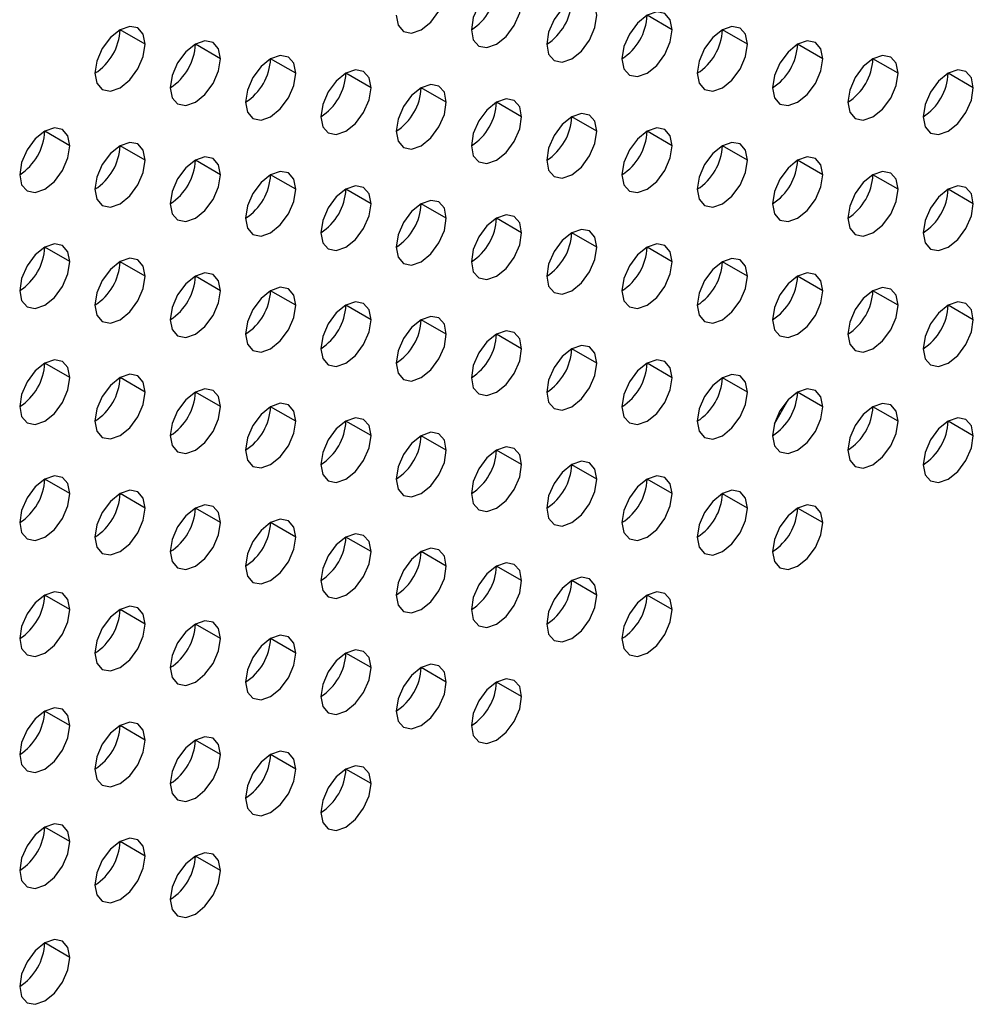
# Model space of a CAD drawing. Header units: millimetres. Extents: x 0 to 1118, y 0 to 864.
# Tile 307 of 397: x 985.37 to 988.06, y 704.73 to 707.5. Entities that reach past the tile are written whole.
import ezdxf

# ---------------------------------------------------------------- set-up
doc = ezdxf.new("R2010")
doc.units = ezdxf.units.MM

msp = doc.modelspace()

# ---------------------------------------------------------------- linework, layer by layer
at = {"color": 7, "linetype": 'Continuous', "lineweight": 25}
for p, q in [((987.2114, 707.4719), (987.1407, 707.5128)), ((985.7265, 707.4312), (985.6557, 707.4721)), ((987.4235, 707.4311), (987.3528, 707.4719)), ((985.9386, 707.3904), (985.8679, 707.4312)), ((987.6356, 707.3902), (987.5649, 707.4311)), ((986.1507, 707.3496), (986.08, 707.3904)), ((987.8478, 707.3494), (987.7771, 707.3902)), ((986.3628, 707.3087), (986.2921, 707.3495)), ((988.0599, 707.3085), (987.9892, 707.3494)), ((986.575, 707.2679), (986.5043, 707.3087)), ((986.7871, 707.227), (986.7164, 707.2678)), ((986.9992, 707.1862), (986.9285, 707.227)), ((985.5143, 707.1455), (985.4436, 707.1863)), ((987.2114, 707.1453), (987.1407, 707.1861)), ((985.7265, 707.1046), (985.6557, 707.1455)), ((987.4235, 707.1045), (987.3528, 707.1453)), ((985.9386, 707.0638), (985.8679, 707.1046)), ((987.6356, 707.0636), (987.5649, 707.1044)), ((986.1507, 707.0229), (986.08, 707.0638)), ((987.8478, 707.0228), (987.7771, 707.0636)), ((986.3628, 706.9821), (986.2921, 707.0229)), ((988.0599, 706.9819), (987.9892, 707.0228)), ((986.575, 706.9412), (986.5043, 706.9821)), ((986.7871, 706.9004), (986.7164, 706.9412)), ((986.9992, 706.8596), (986.9285, 706.9004)), ((985.5143, 706.8189), (985.4436, 706.8597)), ((987.2114, 706.8187), (987.1407, 706.8595)), ((985.7265, 706.778), (985.6557, 706.8188)), ((987.4235, 706.7779), (987.3528, 706.8187)), ((985.9386, 706.7372), (985.8679, 706.778)), ((987.6356, 706.737), (987.5649, 706.7778)), ((986.1507, 706.6963), (986.08, 706.7371)), ((987.8478, 706.6962), (987.7771, 706.737)), ((986.3628, 706.6555), (986.2921, 706.6963)), ((988.0599, 706.6553), (987.9892, 706.6961)), ((986.575, 706.6146), (986.5043, 706.6554)), ((986.7871, 706.5738), (986.7164, 706.6146)), ((986.9992, 706.5329), (986.9285, 706.5738)), ((985.5143, 706.4922), (985.4436, 706.5331)), ((987.2114, 706.4921), (987.1407, 706.5329)), ((985.7265, 706.4514), (985.6557, 706.4922)), ((987.4235, 706.4512), (987.3528, 706.4921)), ((985.9386, 706.4106), (985.8679, 706.4514)), ((987.6356, 706.4104), (987.5649, 706.4512)), ((987.4993, 706.3622), (987.5385, 706.4301)), ((986.1507, 706.3697), (986.08, 706.4105)), ((987.8478, 706.3695), (987.7771, 706.4104)), ((986.3628, 706.3289), (986.2921, 706.3697)), ((988.0599, 706.3287), (987.9892, 706.3695)), ((986.575, 706.288), (986.5043, 706.3288)), ((986.7871, 706.2472), (986.7164, 706.288)), ((986.9992, 706.2063), (986.9285, 706.2471)), ((985.5143, 706.1656), (985.4436, 706.2065)), ((987.2114, 706.1655), (987.1407, 706.2063)), ((985.7265, 706.1248), (985.6557, 706.1656)), ((987.4235, 706.1246), (987.3528, 706.1654)), ((985.9386, 706.0839), (985.8679, 706.1248)), ((987.6356, 706.0838), (987.5649, 706.1246)), ((986.1507, 706.0431), (986.08, 706.0839)), ((986.3628, 706.0022), (986.2921, 706.0431)), ((986.575, 705.9614), (986.5043, 706.0022)), ((986.7871, 705.9205), (986.7164, 705.9614)), ((986.9992, 705.8797), (986.9285, 705.9205)), ((985.5143, 705.839), (985.4436, 705.8798)), ((987.2114, 705.8389), (987.1407, 705.8797)), ((985.7265, 705.7982), (985.6557, 705.839)), ((985.9386, 705.7573), (985.8679, 705.7981)), ((986.1507, 705.7165), (986.08, 705.7573)), ((986.3628, 705.6756), (986.2921, 705.7164)), ((986.575, 705.6348), (986.5043, 705.6756)), ((986.7871, 705.5939), (986.7164, 705.6348)), ((985.5143, 705.5124), (985.4436, 705.5532)), ((985.7265, 705.4716), (985.6557, 705.5124)), ((985.9386, 705.4307), (985.8679, 705.4715)), ((986.1507, 705.3899), (986.08, 705.4307)), ((986.3628, 705.349), (986.2921, 705.3898)), ((985.5143, 705.1858), (985.4436, 705.2266)), ((985.7265, 705.1449), (985.6557, 705.1858)), ((985.9386, 705.1041), (985.8679, 705.1449)), ((985.5143, 704.8592), (985.4436, 704.9))]:
    msp.add_line(p, q, dxfattribs=at)
at = {"color": 7, "linetype": 'Continuous', "lineweight": 25, "flags": 128}
for points in [[(986.4336, 707.5128), (986.4389, 707.4847), (986.4543, 707.4671), (986.4772, 707.4626), (986.5043, 707.472), (986.5313, 707.4938), (986.5543, 707.5248), (986.5696, 707.5601), (986.575, 707.5945)], [(986.7871, 707.5536), (986.7817, 707.5818), (986.7664, 707.5994), (986.7435, 707.6039), (986.7164, 707.5945), (986.6893, 707.5726), (986.6664, 707.5417), (986.6511, 707.5063), (986.6457, 707.472)], [(986.9992, 707.5128), (986.9939, 707.5409), (986.9785, 707.5586), (986.9556, 707.563), (986.9285, 707.5536), (986.9015, 707.5318), (986.8785, 707.5008), (986.8632, 707.4655), (986.8578, 707.4311)], [(986.6457, 707.472), (986.6511, 707.4438), (986.6664, 707.4262), (986.6893, 707.4218), (986.7164, 707.4312), (986.7435, 707.453), (986.7664, 707.4839), (986.7817, 707.5193), (986.7871, 707.5536)], [(986.8578, 707.4311), (986.8632, 707.403), (986.8785, 707.3854), (986.9015, 707.3809), (986.9285, 707.3903), (986.9556, 707.4121), (986.9785, 707.4431), (986.9939, 707.4784), (986.9992, 707.5128)], [(987.2114, 707.4719), (987.206, 707.5001), (987.1907, 707.5177), (987.1677, 707.5222), (987.1407, 707.5128), (987.1136, 707.4909), (987.0907, 707.46), (987.0753, 707.4247), (987.07, 707.3903)], [(985.7265, 707.4312), (985.7211, 707.4594), (985.7057, 707.477), (985.6828, 707.4815), (985.6557, 707.4721), (985.6287, 707.4502), (985.6057, 707.4193), (985.5904, 707.384), (985.585, 707.3496)], [(987.4235, 707.4311), (987.4181, 707.4592), (987.4028, 707.4769), (987.3799, 707.4813), (987.3528, 707.4719), (987.3257, 707.4501), (987.3028, 707.4191), (987.2875, 707.3838), (987.2821, 707.3494)], [(987.07, 707.3903), (987.0753, 707.3622), (987.0907, 707.3445), (987.1136, 707.3401), (987.1407, 707.3495), (987.1677, 707.3713), (987.1907, 707.4022), (987.206, 707.4376), (987.2114, 707.4719)], [(985.585, 707.3496), (985.5904, 707.3215), (985.6057, 707.3038), (985.6287, 707.2994), (985.6557, 707.3088), (985.6828, 707.3306), (985.7057, 707.3616), (985.7211, 707.3969), (985.7265, 707.4312)], [(985.9386, 707.3904), (985.9332, 707.4185), (985.9179, 707.4362), (985.8949, 707.4406), (985.8679, 707.4312), (985.8408, 707.4094), (985.8179, 707.3785), (985.8025, 707.3431), (985.7972, 707.3088)], [(987.2821, 707.3494), (987.2875, 707.3213), (987.3028, 707.3037), (987.3257, 707.2992), (987.3528, 707.3086), (987.3799, 707.3305), (987.4028, 707.3614), (987.4181, 707.3967), (987.4235, 707.4311)], [(987.6356, 707.3902), (987.6303, 707.4184), (987.6149, 707.436), (987.592, 707.4405), (987.5649, 707.4311), (987.5379, 707.4092), (987.5149, 707.3783), (987.4996, 707.343), (987.4942, 707.3086)], [(986.1507, 707.3496), (986.1453, 707.3777), (986.13, 707.3953), (986.1071, 707.3998), (986.08, 707.3904), (986.0529, 707.3686), (986.03, 707.3376), (986.0147, 707.3023), (986.0093, 707.2679)], [(987.8478, 707.3494), (987.8424, 707.3775), (987.8271, 707.3952), (987.8041, 707.3996), (987.7771, 707.3902), (987.75, 707.3684), (987.7271, 707.3374), (987.7117, 707.3021), (987.7063, 707.2678)], [(985.7972, 707.3088), (985.8025, 707.2806), (985.8179, 707.263), (985.8408, 707.2585), (985.8679, 707.2679), (985.8949, 707.2898), (985.9179, 707.3207), (985.9332, 707.356), (985.9386, 707.3904)], [(987.4942, 707.3086), (987.4996, 707.2805), (987.5149, 707.2628), (987.5379, 707.2584), (987.5649, 707.2678), (987.592, 707.2896), (987.6149, 707.3205), (987.6303, 707.3559), (987.6356, 707.3902)], [(986.0093, 707.2679), (986.0147, 707.2398), (986.03, 707.2221), (986.0529, 707.2177), (986.08, 707.2271), (986.1071, 707.2489), (986.13, 707.2799), (986.1453, 707.3152), (986.1507, 707.3496)], [(986.3628, 707.3087), (986.3575, 707.3368), (986.3421, 707.3545), (986.3192, 707.3589), (986.2921, 707.3495), (986.2651, 707.3277), (986.2421, 707.2968), (986.2268, 707.2614), (986.2214, 707.2271)], [(987.7063, 707.2678), (987.7117, 707.2396), (987.7271, 707.222), (987.75, 707.2175), (987.7771, 707.2269), (987.8041, 707.2488), (987.8271, 707.2797), (987.8424, 707.315), (987.8478, 707.3494)], [(988.0599, 707.3085), (988.0545, 707.3367), (988.0392, 707.3543), (988.0163, 707.3588), (987.9892, 707.3494), (987.9621, 707.3275), (987.9392, 707.2966), (987.9239, 707.2613), (987.9185, 707.2269)], [(986.2214, 707.2271), (986.2268, 707.1989), (986.2421, 707.1813), (986.2651, 707.1768), (986.2921, 707.1862), (986.3192, 707.2081), (986.3421, 707.239), (986.3575, 707.2744), (986.3628, 707.3087)], [(986.575, 707.2679), (986.5696, 707.296), (986.5543, 707.3136), (986.5313, 707.3181), (986.5043, 707.3087), (986.4772, 707.2869), (986.4543, 707.2559), (986.4389, 707.2206), (986.4336, 707.1862)], [(987.9185, 707.2269), (987.9239, 707.1988), (987.9392, 707.1811), (987.9621, 707.1767), (987.9892, 707.1861), (988.0163, 707.2079), (988.0392, 707.2389), (988.0545, 707.2742), (988.0599, 707.3085)], [(986.4336, 707.1862), (986.4389, 707.1581), (986.4543, 707.1404), (986.4772, 707.136), (986.5043, 707.1454), (986.5313, 707.1672), (986.5543, 707.1982), (986.5696, 707.2335), (986.575, 707.2679)], [(986.7871, 707.227), (986.7817, 707.2552), (986.7664, 707.2728), (986.7435, 707.2773), (986.7164, 707.2678), (986.6893, 707.246), (986.6664, 707.2151), (986.6511, 707.1797), (986.6457, 707.1454)], [(986.6457, 707.1454), (986.6511, 707.1172), (986.6664, 707.0996), (986.6893, 707.0951), (986.7164, 707.1045), (986.7435, 707.1264), (986.7664, 707.1573), (986.7817, 707.1927), (986.7871, 707.227)], [(986.9992, 707.1862), (986.9939, 707.2143), (986.9785, 707.2319), (986.9556, 707.2364), (986.9285, 707.227), (986.9015, 707.2052), (986.8785, 707.1742), (986.8632, 707.1389), (986.8578, 707.1045)], [(985.5143, 707.1455), (985.5089, 707.1736), (985.4936, 707.1913), (985.4707, 707.1957), (985.4436, 707.1863), (985.4165, 707.1645), (985.3936, 707.1335), (985.3783, 707.0982), (985.3729, 707.0638)], [(986.8578, 707.1045), (986.8632, 707.0764), (986.8785, 707.0587), (986.9015, 707.0543), (986.9285, 707.0637), (986.9556, 707.0855), (986.9785, 707.1165), (986.9939, 707.1518), (986.9992, 707.1862)], [(987.2114, 707.1453), (987.206, 707.1735), (987.1907, 707.1911), (987.1677, 707.1956), (987.1407, 707.1862), (987.1136, 707.1643), (987.0907, 707.1334), (987.0753, 707.098), (987.07, 707.0637)], [(985.3729, 707.0638), (985.3783, 707.0357), (985.3936, 707.0181), (985.4165, 707.0136), (985.4436, 707.023), (985.4707, 707.0448), (985.4936, 707.0758), (985.5089, 707.1111), (985.5143, 707.1455)], [(985.7265, 707.1046), (985.7211, 707.1328), (985.7057, 707.1504), (985.6828, 707.1549), (985.6557, 707.1455), (985.6287, 707.1236), (985.6057, 707.0927), (985.5904, 707.0573), (985.585, 707.023)], [(987.07, 707.0637), (987.0753, 707.0355), (987.0907, 707.0179), (987.1136, 707.0134), (987.1407, 707.0228), (987.1677, 707.0447), (987.1907, 707.0756), (987.206, 707.111), (987.2114, 707.1453)], [(987.4235, 707.1045), (987.4181, 707.1326), (987.4028, 707.1503), (987.3799, 707.1547), (987.3528, 707.1453), (987.3257, 707.1235), (987.3028, 707.0925), (987.2875, 707.0572), (987.2821, 707.0228)], [(985.9386, 707.0638), (985.9332, 707.0919), (985.9179, 707.1096), (985.8949, 707.114), (985.8679, 707.1046), (985.8408, 707.0828), (985.8179, 707.0518), (985.8025, 707.0165), (985.7972, 706.9821)], [(987.6356, 707.0636), (987.6303, 707.0918), (987.6149, 707.1094), (987.592, 707.1139), (987.5649, 707.1045), (987.5379, 707.0826), (987.5149, 707.0517), (987.4996, 707.0163), (987.4942, 706.982)], [(985.585, 707.023), (985.5904, 706.9949), (985.6057, 706.9772), (985.6287, 706.9728), (985.6557, 706.9822), (985.6828, 707.004), (985.7057, 707.0349), (985.7211, 707.0703), (985.7265, 707.1046)], [(987.2821, 707.0228), (987.2875, 706.9947), (987.3028, 706.9771), (987.3257, 706.9726), (987.3528, 706.982), (987.3799, 707.0038), (987.4028, 707.0348), (987.4181, 707.0701), (987.4235, 707.1045)], [(985.7972, 706.9821), (985.8025, 706.954), (985.8179, 706.9364), (985.8408, 706.9319), (985.8679, 706.9413), (985.8949, 706.9631), (985.9179, 706.9941), (985.9332, 707.0294), (985.9386, 707.0638)], [(986.1507, 707.0229), (986.1453, 707.0511), (986.13, 707.0687), (986.1071, 707.0732), (986.08, 707.0638), (986.0529, 707.0419), (986.03, 707.011), (986.0147, 706.9757), (986.0093, 706.9413)], [(987.4942, 706.982), (987.4996, 706.9538), (987.5149, 706.9362), (987.5379, 706.9317), (987.5649, 706.9412), (987.592, 706.963), (987.6149, 706.9939), (987.6303, 707.0293), (987.6356, 707.0636)], [(987.8478, 707.0228), (987.8424, 707.0509), (987.8271, 707.0686), (987.8041, 707.073), (987.7771, 707.0636), (987.75, 707.0418), (987.7271, 707.0108), (987.7117, 706.9755), (987.7063, 706.9411)], [(986.3628, 706.9821), (986.3575, 707.0102), (986.3421, 707.0279), (986.3192, 707.0323), (986.2921, 707.0229), (986.2651, 707.0011), (986.2421, 706.9701), (986.2268, 706.9348), (986.2214, 706.9005)], [(988.0599, 706.9819), (988.0545, 707.0101), (988.0392, 707.0277), (988.0163, 707.0322), (987.9892, 707.0228), (987.9621, 707.0009), (987.9392, 706.97), (987.9239, 706.9346), (987.9185, 706.9003)], [(986.0093, 706.9413), (986.0147, 706.9132), (986.03, 706.8955), (986.0529, 706.8911), (986.08, 706.9005), (986.1071, 706.9223), (986.13, 706.9532), (986.1453, 706.9886), (986.1507, 707.0229)], [(987.7063, 706.9411), (987.7117, 706.913), (987.7271, 706.8954), (987.75, 706.8909), (987.7771, 706.9003), (987.8041, 706.9221), (987.8271, 706.9531), (987.8424, 706.9884), (987.8478, 707.0228)], [(986.2214, 706.9005), (986.2268, 706.8723), (986.2421, 706.8547), (986.2651, 706.8502), (986.2921, 706.8596), (986.3192, 706.8815), (986.3421, 706.9124), (986.3575, 706.9477), (986.3628, 706.9821)], [(986.575, 706.9412), (986.5696, 706.9694), (986.5543, 706.987), (986.5313, 706.9915), (986.5043, 706.9821), (986.4772, 706.9602), (986.4543, 706.9293), (986.4389, 706.894), (986.4336, 706.8596)], [(987.9185, 706.9003), (987.9239, 706.8722), (987.9392, 706.8545), (987.9621, 706.8501), (987.9892, 706.8595), (988.0163, 706.8813), (988.0392, 706.9122), (988.0545, 706.9476), (988.0599, 706.9819)], [(986.7871, 706.9004), (986.7817, 706.9285), (986.7664, 706.9462), (986.7435, 706.9506), (986.7164, 706.9412), (986.6893, 706.9194), (986.6664, 706.8885), (986.6511, 706.8531), (986.6457, 706.8188)], [(986.4336, 706.8596), (986.4389, 706.8315), (986.4543, 706.8138), (986.4772, 706.8094), (986.5043, 706.8188), (986.5313, 706.8406), (986.5543, 706.8716), (986.5696, 706.9069), (986.575, 706.9412)], [(986.6457, 706.8188), (986.6511, 706.7906), (986.6664, 706.773), (986.6893, 706.7685), (986.7164, 706.7779), (986.7435, 706.7998), (986.7664, 706.8307), (986.7817, 706.866), (986.7871, 706.9004)], [(986.9992, 706.8596), (986.9939, 706.8877), (986.9785, 706.9053), (986.9556, 706.9098), (986.9285, 706.9004), (986.9015, 706.8785), (986.8785, 706.8476), (986.8632, 706.8123), (986.8578, 706.7779)], [(985.5143, 706.8189), (985.5089, 706.847), (985.4936, 706.8646), (985.4707, 706.8691), (985.4436, 706.8597), (985.4165, 706.8379), (985.3936, 706.8069), (985.3783, 706.7716), (985.3729, 706.7372)], [(987.2114, 706.8187), (987.206, 706.8468), (987.1907, 706.8645), (987.1677, 706.8689), (987.1407, 706.8595), (987.1136, 706.8377), (987.0907, 706.8068), (987.0753, 706.7714), (987.07, 706.7371)], [(986.8578, 706.7779), (986.8632, 706.7498), (986.8785, 706.7321), (986.9015, 706.7277), (986.9285, 706.7371), (986.9556, 706.7589), (986.9785, 706.7899), (986.9939, 706.8252), (986.9992, 706.8596)], [(985.3729, 706.7372), (985.3783, 706.7091), (985.3936, 706.6914), (985.4165, 706.687), (985.4436, 706.6964), (985.4707, 706.7182), (985.4936, 706.7492), (985.5089, 706.7845), (985.5143, 706.8189)], [(985.7265, 706.778), (985.7211, 706.8062), (985.7057, 706.8238), (985.6828, 706.8283), (985.6557, 706.8189), (985.6287, 706.797), (985.6057, 706.7661), (985.5904, 706.7307), (985.585, 706.6964)], [(987.07, 706.7371), (987.0753, 706.7089), (987.0907, 706.6913), (987.1136, 706.6868), (987.1407, 706.6962), (987.1677, 706.7181), (987.1907, 706.749), (987.206, 706.7843), (987.2114, 706.8187)], [(987.4235, 706.7779), (987.4181, 706.806), (987.4028, 706.8236), (987.3799, 706.8281), (987.3528, 706.8187), (987.3257, 706.7969), (987.3028, 706.7659), (987.2875, 706.7306), (987.2821, 706.6962)], [(985.9386, 706.7372), (985.9332, 706.7653), (985.9179, 706.783), (985.8949, 706.7874), (985.8679, 706.778), (985.8408, 706.7562), (985.8179, 706.7252), (985.8025, 706.6899), (985.7972, 706.6555)], [(987.6356, 706.737), (987.6303, 706.7652), (987.6149, 706.7828), (987.592, 706.7872), (987.5649, 706.7778), (987.5379, 706.756), (987.5149, 706.7251), (987.4996, 706.6897), (987.4942, 706.6554)], [(985.585, 706.6964), (985.5904, 706.6682), (985.6057, 706.6506), (985.6287, 706.6461), (985.6557, 706.6555), (985.6828, 706.6774), (985.7057, 706.7083), (985.7211, 706.7437), (985.7265, 706.778)], [(987.2821, 706.6962), (987.2875, 706.6681), (987.3028, 706.6504), (987.3257, 706.646), (987.3528, 706.6554), (987.3799, 706.6772), (987.4028, 706.7082), (987.4181, 706.7435), (987.4235, 706.7779)], [(985.7972, 706.6555), (985.8025, 706.6274), (985.8179, 706.6097), (985.8408, 706.6053), (985.8679, 706.6147), (985.8949, 706.6365), (985.9179, 706.6675), (985.9332, 706.7028), (985.9386, 706.7372)], [(986.1507, 706.6963), (986.1453, 706.7245), (986.13, 706.7421), (986.1071, 706.7466), (986.08, 706.7372), (986.0529, 706.7153), (986.03, 706.6844), (986.0147, 706.649), (986.0093, 706.6147)], [(987.4942, 706.6554), (987.4996, 706.6272), (987.5149, 706.6096), (987.5379, 706.6051), (987.5649, 706.6145), (987.592, 706.6364), (987.6149, 706.6673), (987.6303, 706.7027), (987.6356, 706.737)], [(987.8478, 706.6962), (987.8424, 706.7243), (987.8271, 706.7419), (987.8041, 706.7464), (987.7771, 706.737), (987.75, 706.7152), (987.7271, 706.6842), (987.7117, 706.6489), (987.7063, 706.6145)], [(986.3628, 706.6555), (986.3575, 706.6836), (986.3421, 706.7013), (986.3192, 706.7057), (986.2921, 706.6963), (986.2651, 706.6745), (986.2421, 706.6435), (986.2268, 706.6082), (986.2214, 706.5738)], [(988.0599, 706.6553), (988.0545, 706.6835), (988.0392, 706.7011), (988.0163, 706.7056), (987.9892, 706.6962), (987.9621, 706.6743), (987.9392, 706.6434), (987.9239, 706.608), (987.9185, 706.5737)], [(986.0093, 706.6147), (986.0147, 706.5865), (986.03, 706.5689), (986.0529, 706.5644), (986.08, 706.5738), (986.1071, 706.5957), (986.13, 706.6266), (986.1453, 706.662), (986.1507, 706.6963)], [(987.7063, 706.6145), (987.7117, 706.5864), (987.7271, 706.5687), (987.75, 706.5643), (987.7771, 706.5737), (987.8041, 706.5955), (987.8271, 706.6265), (987.8424, 706.6618), (987.8478, 706.6962)], [(986.2214, 706.5738), (986.2268, 706.5457), (986.2421, 706.5281), (986.2651, 706.5236), (986.2921, 706.533), (986.3192, 706.5548), (986.3421, 706.5858), (986.3575, 706.6211), (986.3628, 706.6555)], [(986.575, 706.6146), (986.5696, 706.6428), (986.5543, 706.6604), (986.5313, 706.6649), (986.5043, 706.6555), (986.4772, 706.6336), (986.4543, 706.6027), (986.4389, 706.5673), (986.4336, 706.533)], [(987.9185, 706.5737), (987.9239, 706.5455), (987.9392, 706.5279), (987.9621, 706.5234), (987.9892, 706.5328), (988.0163, 706.5547), (988.0392, 706.5856), (988.0545, 706.621), (988.0599, 706.6553)], [(986.4336, 706.533), (986.4389, 706.5048), (986.4543, 706.4872), (986.4772, 706.4827), (986.5043, 706.4922), (986.5313, 706.514), (986.5543, 706.5449), (986.5696, 706.5803), (986.575, 706.6146)], [(986.7871, 706.5738), (986.7817, 706.6019), (986.7664, 706.6196), (986.7435, 706.624), (986.7164, 706.6146), (986.6893, 706.5928), (986.6664, 706.5618), (986.6511, 706.5265), (986.6457, 706.4921)], [(986.6457, 706.4921), (986.6511, 706.464), (986.6664, 706.4464), (986.6893, 706.4419), (986.7164, 706.4513), (986.7435, 706.4731), (986.7664, 706.5041), (986.7817, 706.5394), (986.7871, 706.5738)], [(986.9992, 706.5329), (986.9939, 706.5611), (986.9785, 706.5787), (986.9556, 706.5832), (986.9285, 706.5738), (986.9015, 706.5519), (986.8785, 706.521), (986.8632, 706.4856), (986.8578, 706.4513)], [(985.5143, 706.4922), (985.5089, 706.5204), (985.4936, 706.538), (985.4707, 706.5425), (985.4436, 706.5331), (985.4165, 706.5112), (985.3936, 706.4803), (985.3783, 706.445), (985.3729, 706.4106)], [(986.8578, 706.4513), (986.8632, 706.4232), (986.8785, 706.4055), (986.9015, 706.4011), (986.9285, 706.4105), (986.9556, 706.4323), (986.9785, 706.4632), (986.9939, 706.4986), (986.9992, 706.5329)], [(987.2114, 706.4921), (987.206, 706.5202), (987.1907, 706.5379), (987.1677, 706.5423), (987.1407, 706.5329), (987.1136, 706.5111), (987.0907, 706.4801), (987.0753, 706.4448), (987.07, 706.4104)], [(985.3729, 706.4106), (985.3783, 706.3825), (985.3936, 706.3648), (985.4165, 706.3604), (985.4436, 706.3698), (985.4707, 706.3916), (985.4936, 706.4226), (985.5089, 706.4579), (985.5143, 706.4922)], [(985.7265, 706.4514), (985.7211, 706.4795), (985.7057, 706.4972), (985.6828, 706.5016), (985.6557, 706.4922), (985.6287, 706.4704), (985.6057, 706.4395), (985.5904, 706.4041), (985.585, 706.3698)], [(987.07, 706.4104), (987.0753, 706.3823), (987.0907, 706.3647), (987.1136, 706.3602), (987.1407, 706.3696), (987.1677, 706.3915), (987.1907, 706.4224), (987.206, 706.4577), (987.2114, 706.4921)], [(987.4235, 706.4512), (987.4181, 706.4794), (987.4028, 706.497), (987.3799, 706.5015), (987.3528, 706.4921), (987.3257, 706.4702), (987.3028, 706.4393), (987.2875, 706.404), (987.2821, 706.3696)], [(985.585, 706.3698), (985.5904, 706.3416), (985.6057, 706.324), (985.6287, 706.3195), (985.6557, 706.3289), (985.6828, 706.3508), (985.7057, 706.3817), (985.7211, 706.417), (985.7265, 706.4514)], [(985.9386, 706.4106), (985.9332, 706.4387), (985.9179, 706.4563), (985.8949, 706.4608), (985.8679, 706.4514), (985.8408, 706.4296), (985.8179, 706.3986), (985.8025, 706.3633), (985.7972, 706.3289)], [(987.2821, 706.3696), (987.2875, 706.3415), (987.3028, 706.3238), (987.3257, 706.3194), (987.3528, 706.3288), (987.3799, 706.3506), (987.4028, 706.3815), (987.4181, 706.4169), (987.4235, 706.4512)], [(987.6356, 706.4104), (987.6303, 706.4385), (987.6149, 706.4562), (987.592, 706.4606), (987.5649, 706.4512), (987.5379, 706.4294), (987.5149, 706.3984), (987.4996, 706.3631), (987.4942, 706.3288)], [(985.7972, 706.3289), (985.8025, 706.3008), (985.8179, 706.2831), (985.8408, 706.2787), (985.8679, 706.2881), (985.8949, 706.3099), (985.9179, 706.3409), (985.9332, 706.3762), (985.9386, 706.4106)], [(986.1507, 706.3697), (986.1453, 706.3978), (986.13, 706.4155), (986.1071, 706.4199), (986.08, 706.4105), (986.0529, 706.3887), (986.03, 706.3578), (986.0147, 706.3224), (986.0093, 706.2881)], [(987.4942, 706.3288), (987.4996, 706.3006), (987.5149, 706.283), (987.5379, 706.2785), (987.5649, 706.2879), (987.592, 706.3098), (987.6149, 706.3407), (987.6303, 706.376), (987.6356, 706.4104)], [(987.8478, 706.3695), (987.8424, 706.3977), (987.8271, 706.4153), (987.8041, 706.4198), (987.7771, 706.4104), (987.75, 706.3885), (987.7271, 706.3576), (987.7117, 706.3223), (987.7063, 706.2879)], [(986.0093, 706.2881), (986.0147, 706.2599), (986.03, 706.2423), (986.0529, 706.2378), (986.08, 706.2472), (986.1071, 706.2691), (986.13, 706.3), (986.1453, 706.3354), (986.1507, 706.3697)], [(986.3628, 706.3289), (986.3575, 706.357), (986.3421, 706.3746), (986.3192, 706.3791), (986.2921, 706.3697), (986.2651, 706.3479), (986.2421, 706.3169), (986.2268, 706.2816), (986.2214, 706.2472)], [(987.7063, 706.2879), (987.7117, 706.2598), (987.7271, 706.2421), (987.75, 706.2377), (987.7771, 706.2471), (987.8041, 706.2689), (987.8271, 706.2999), (987.8424, 706.3352), (987.8478, 706.3695)], [(988.0599, 706.3287), (988.0545, 706.3568), (988.0392, 706.3745), (988.0163, 706.3789), (987.9892, 706.3695), (987.9621, 706.3477), (987.9392, 706.3168), (987.9239, 706.2814), (987.9185, 706.2471)], [(986.575, 706.288), (986.5696, 706.3162), (986.5543, 706.3338), (986.5313, 706.3383), (986.5043, 706.3288), (986.4772, 706.307), (986.4543, 706.2761), (986.4389, 706.2407), (986.4336, 706.2064)], [(986.2214, 706.2472), (986.2268, 706.2191), (986.2421, 706.2014), (986.2651, 706.197), (986.2921, 706.2064), (986.3192, 706.2282), (986.3421, 706.2592), (986.3575, 706.2945), (986.3628, 706.3289)], [(987.9185, 706.2471), (987.9239, 706.2189), (987.9392, 706.2013), (987.9621, 706.1968), (987.9892, 706.2062), (988.0163, 706.2281), (988.0392, 706.259), (988.0545, 706.2943), (988.0599, 706.3287)], [(986.4336, 706.2064), (986.4389, 706.1782), (986.4543, 706.1606), (986.4772, 706.1561), (986.5043, 706.1655), (986.5313, 706.1874), (986.5543, 706.2183), (986.5696, 706.2537), (986.575, 706.288)], [(986.7871, 706.2472), (986.7817, 706.2753), (986.7664, 706.2929), (986.7435, 706.2974), (986.7164, 706.288), (986.6893, 706.2662), (986.6664, 706.2352), (986.6511, 706.1999), (986.6457, 706.1655)], [(986.9992, 706.2063), (986.9939, 706.2345), (986.9785, 706.2521), (986.9556, 706.2566), (986.9285, 706.2472), (986.9015, 706.2253), (986.8785, 706.1944), (986.8632, 706.159), (986.8578, 706.1247)], [(986.6457, 706.1655), (986.6511, 706.1374), (986.6664, 706.1197), (986.6893, 706.1153), (986.7164, 706.1247), (986.7435, 706.1465), (986.7664, 706.1775), (986.7817, 706.2128), (986.7871, 706.2472)], [(985.5143, 706.1656), (985.5089, 706.1938), (985.4936, 706.2114), (985.4707, 706.2159), (985.4436, 706.2065), (985.4165, 706.1846), (985.3936, 706.1537), (985.3783, 706.1183), (985.3729, 706.084)], [(986.8578, 706.1247), (986.8632, 706.0965), (986.8785, 706.0789), (986.9015, 706.0744), (986.9285, 706.0838), (986.9556, 706.1057), (986.9785, 706.1366), (986.9939, 706.172), (986.9992, 706.2063)], [(987.2114, 706.1655), (987.206, 706.1936), (987.1907, 706.2113), (987.1677, 706.2157), (987.1407, 706.2063), (987.1136, 706.1845), (987.0907, 706.1535), (987.0753, 706.1182), (987.07, 706.0838)], [(985.7265, 706.1248), (985.7211, 706.1529), (985.7057, 706.1706), (985.6828, 706.175), (985.6557, 706.1656), (985.6287, 706.1438), (985.6057, 706.1128), (985.5904, 706.0775), (985.585, 706.0431)], [(987.4235, 706.1246), (987.4181, 706.1528), (987.4028, 706.1704), (987.3799, 706.1749), (987.3528, 706.1655), (987.3257, 706.1436), (987.3028, 706.1127), (987.2875, 706.0773), (987.2821, 706.043)], [(985.3729, 706.084), (985.3783, 706.0558), (985.3936, 706.0382), (985.4165, 706.0338), (985.4436, 706.0432), (985.4707, 706.065), (985.4936, 706.0959), (985.5089, 706.1313), (985.5143, 706.1656)], [(987.07, 706.0838), (987.0753, 706.0557), (987.0907, 706.038), (987.1136, 706.0336), (987.1407, 706.043), (987.1677, 706.0648), (987.1907, 706.0958), (987.206, 706.1311), (987.2114, 706.1655)], [(985.585, 706.0431), (985.5904, 706.015), (985.6057, 705.9974), (985.6287, 705.9929), (985.6557, 706.0023), (985.6828, 706.0241), (985.7057, 706.0551), (985.7211, 706.0904), (985.7265, 706.1248)], [(985.9386, 706.0839), (985.9332, 706.1121), (985.9179, 706.1297), (985.8949, 706.1342), (985.8679, 706.1248), (985.8408, 706.1029), (985.8179, 706.072), (985.8025, 706.0367), (985.7972, 706.0023)], [(987.2821, 706.043), (987.2875, 706.0148), (987.3028, 705.9972), (987.3257, 705.9927), (987.3528, 706.0022), (987.3799, 706.024), (987.4028, 706.0549), (987.4181, 706.0903), (987.4235, 706.1246)], [(987.6356, 706.0838), (987.6303, 706.1119), (987.6149, 706.1296), (987.592, 706.134), (987.5649, 706.1246), (987.5379, 706.1028), (987.5149, 706.0718), (987.4996, 706.0365), (987.4942, 706.0021)], [(986.1507, 706.0431), (986.1453, 706.0712), (986.13, 706.0889), (986.1071, 706.0933), (986.08, 706.0839), (986.0529, 706.0621), (986.03, 706.0311), (986.0147, 705.9958), (986.0093, 705.9614)], [(985.7972, 706.0023), (985.8025, 705.9742), (985.8179, 705.9565), (985.8408, 705.9521), (985.8679, 705.9615), (985.8949, 705.9833), (985.9179, 706.0142), (985.9332, 706.0496), (985.9386, 706.0839)], [(987.4942, 706.0021), (987.4996, 705.974), (987.5149, 705.9564), (987.5379, 705.9519), (987.5649, 705.9613), (987.592, 705.9831), (987.6149, 706.0141), (987.6303, 706.0494), (987.6356, 706.0838)], [(986.0093, 705.9614), (986.0147, 705.9333), (986.03, 705.9157), (986.0529, 705.9112), (986.08, 705.9206), (986.1071, 705.9425), (986.13, 705.9734), (986.1453, 706.0087), (986.1507, 706.0431)], [(986.3628, 706.0022), (986.3575, 706.0304), (986.3421, 706.048), (986.3192, 706.0525), (986.2921, 706.0431), (986.2651, 706.0212), (986.2421, 705.9903), (986.2268, 705.955), (986.2214, 705.9206)], [(986.575, 705.9614), (986.5696, 705.9895), (986.5543, 706.0072), (986.5313, 706.0116), (986.5043, 706.0022), (986.4772, 705.9804), (986.4543, 705.9494), (986.4389, 705.9141), (986.4336, 705.8798)], [(986.2214, 705.9206), (986.2268, 705.8925), (986.2421, 705.8748), (986.2651, 705.8704), (986.2921, 705.8798), (986.3192, 705.9016), (986.3421, 705.9325), (986.3575, 705.9679), (986.3628, 706.0022)], [(986.4336, 705.8798), (986.4389, 705.8516), (986.4543, 705.834), (986.4772, 705.8295), (986.5043, 705.8389), (986.5313, 705.8608), (986.5543, 705.8917), (986.5696, 705.927), (986.575, 705.9614)], [(986.7871, 705.9205), (986.7817, 705.9487), (986.7664, 705.9663), (986.7435, 705.9708), (986.7164, 705.9614), (986.6893, 705.9395), (986.6664, 705.9086), (986.6511, 705.8733), (986.6457, 705.8389)], [(986.9992, 705.8797), (986.9939, 705.9078), (986.9785, 705.9255), (986.9556, 705.9299), (986.9285, 705.9205), (986.9015, 705.8987), (986.8785, 705.8678), (986.8632, 705.8324), (986.8578, 705.7981)], [(986.6457, 705.8389), (986.6511, 705.8108), (986.6664, 705.7931), (986.6893, 705.7887), (986.7164, 705.7981), (986.7435, 705.8199), (986.7664, 705.8509), (986.7817, 705.8862), (986.7871, 705.9205)], [(985.5143, 705.839), (985.5089, 705.8672), (985.4936, 705.8848), (985.4707, 705.8893), (985.4436, 705.8798), (985.4165, 705.858), (985.3936, 705.8271), (985.3783, 705.7917), (985.3729, 705.7574)], [(986.8578, 705.7981), (986.8632, 705.7699), (986.8785, 705.7523), (986.9015, 705.7478), (986.9285, 705.7572), (986.9556, 705.7791), (986.9785, 705.81), (986.9939, 705.8453), (986.9992, 705.8797)], [(987.2114, 705.8389), (987.206, 705.867), (987.1907, 705.8846), (987.1677, 705.8891), (987.1407, 705.8797), (987.1136, 705.8579), (987.0907, 705.8269), (987.0753, 705.7916), (987.07, 705.7572)], [(985.3729, 705.7574), (985.3783, 705.7292), (985.3936, 705.7116), (985.4165, 705.7071), (985.4436, 705.7165), (985.4707, 705.7384), (985.4936, 705.7693), (985.5089, 705.8047), (985.5143, 705.839)], [(985.7265, 705.7982), (985.7211, 705.8263), (985.7057, 705.8439), (985.6828, 705.8484), (985.6557, 705.839), (985.6287, 705.8172), (985.6057, 705.7862), (985.5904, 705.7509), (985.585, 705.7165)], [(987.07, 705.7572), (987.0753, 705.7291), (987.0907, 705.7114), (987.1136, 705.707), (987.1407, 705.7164), (987.1677, 705.7382), (987.1907, 705.7692), (987.206, 705.8045), (987.2114, 705.8389)], [(985.585, 705.7165), (985.5904, 705.6884), (985.6057, 705.6707), (985.6287, 705.6663), (985.6557, 705.6757), (985.6828, 705.6975), (985.7057, 705.7285), (985.7211, 705.7638), (985.7265, 705.7982)], [(985.9386, 705.7573), (985.9332, 705.7855), (985.9179, 705.8031), (985.8949, 705.8076), (985.8679, 705.7982), (985.8408, 705.7763), (985.8179, 705.7454), (985.8025, 705.71), (985.7972, 705.6757)], [(985.7972, 705.6757), (985.8025, 705.6475), (985.8179, 705.6299), (985.8408, 705.6254), (985.8679, 705.6348), (985.8949, 705.6567), (985.9179, 705.6876), (985.9332, 705.723), (985.9386, 705.7573)], [(986.1507, 705.7165), (986.1453, 705.7446), (986.13, 705.7623), (986.1071, 705.7667), (986.08, 705.7573), (986.0529, 705.7355), (986.03, 705.7045), (986.0147, 705.6692), (986.0093, 705.6348)], [(986.0093, 705.6348), (986.0147, 705.6067), (986.03, 705.5891), (986.0529, 705.5846), (986.08, 705.594), (986.1071, 705.6158), (986.13, 705.6468), (986.1453, 705.6821), (986.1507, 705.7165)], [(986.3628, 705.6756), (986.3575, 705.7038), (986.3421, 705.7214), (986.3192, 705.7259), (986.2921, 705.7165), (986.2651, 705.6946), (986.2421, 705.6637), (986.2268, 705.6283), (986.2214, 705.594)], [(986.2214, 705.594), (986.2268, 705.5658), (986.2421, 705.5482), (986.2651, 705.5437), (986.2921, 705.5532), (986.3192, 705.575), (986.3421, 705.6059), (986.3575, 705.6413), (986.3628, 705.6756)], [(986.575, 705.6348), (986.5696, 705.6629), (986.5543, 705.6806), (986.5313, 705.685), (986.5043, 705.6756), (986.4772, 705.6538), (986.4543, 705.6228), (986.4389, 705.5875), (986.4336, 705.5531)], [(986.7871, 705.5939), (986.7817, 705.6221), (986.7664, 705.6397), (986.7435, 705.6442), (986.7164, 705.6348), (986.6893, 705.6129), (986.6664, 705.582), (986.6511, 705.5466), (986.6457, 705.5123)], [(986.4336, 705.5531), (986.4389, 705.525), (986.4543, 705.5074), (986.4772, 705.5029), (986.5043, 705.5123), (986.5313, 705.5341), (986.5543, 705.5651), (986.5696, 705.6004), (986.575, 705.6348)], [(986.6457, 705.5123), (986.6511, 705.4842), (986.6664, 705.4665), (986.6893, 705.4621), (986.7164, 705.4715), (986.7435, 705.4933), (986.7664, 705.5242), (986.7817, 705.5596), (986.7871, 705.5939)], [(985.5143, 705.5124), (985.5089, 705.5405), (985.4936, 705.5582), (985.4707, 705.5626), (985.4436, 705.5532), (985.4165, 705.5314), (985.3936, 705.5005), (985.3783, 705.4651), (985.3729, 705.4308)], [(985.3729, 705.4308), (985.3783, 705.4026), (985.3936, 705.385), (985.4165, 705.3805), (985.4436, 705.3899), (985.4707, 705.4118), (985.4936, 705.4427), (985.5089, 705.478), (985.5143, 705.5124)], [(985.7265, 705.4716), (985.7211, 705.4997), (985.7057, 705.5173), (985.6828, 705.5218), (985.6557, 705.5124), (985.6287, 705.4905), (985.6057, 705.4596), (985.5904, 705.4243), (985.585, 705.3899)], [(985.9386, 705.4307), (985.9332, 705.4588), (985.9179, 705.4765), (985.8949, 705.4809), (985.8679, 705.4715), (985.8408, 705.4497), (985.8179, 705.4188), (985.8025, 705.3834), (985.7972, 705.3491)], [(985.585, 705.3899), (985.5904, 705.3618), (985.6057, 705.3441), (985.6287, 705.3397), (985.6557, 705.3491), (985.6828, 705.3709), (985.7057, 705.4019), (985.7211, 705.4372), (985.7265, 705.4716)], [(985.7972, 705.3491), (985.8025, 705.3209), (985.8179, 705.3033), (985.8408, 705.2988), (985.8679, 705.3082), (985.8949, 705.3301), (985.9179, 705.361), (985.9332, 705.3963), (985.9386, 705.4307)], [(986.1507, 705.3899), (986.1453, 705.418), (986.13, 705.4356), (986.1071, 705.4401), (986.08, 705.4307), (986.0529, 705.4089), (986.03, 705.3779), (986.0147, 705.3426), (986.0093, 705.3082)], [(986.3628, 705.349), (986.3575, 705.3772), (986.3421, 705.3948), (986.3192, 705.3992), (986.2921, 705.3898), (986.2651, 705.368), (986.2421, 705.3371), (986.2268, 705.3017), (986.2214, 705.2674)], [(986.0093, 705.3082), (986.0147, 705.2801), (986.03, 705.2624), (986.0529, 705.258), (986.08, 705.2674), (986.1071, 705.2892), (986.13, 705.3202), (986.1453, 705.3555), (986.1507, 705.3899)], [(986.2214, 705.2674), (986.2268, 705.2392), (986.2421, 705.2216), (986.2651, 705.2171), (986.2921, 705.2265), (986.3192, 705.2484), (986.3421, 705.2793), (986.3575, 705.3147), (986.3628, 705.349)], [(985.5143, 705.1858), (985.5089, 705.2139), (985.4936, 705.2316), (985.4707, 705.236), (985.4436, 705.2266), (985.4165, 705.2048), (985.3936, 705.1738), (985.3783, 705.1385), (985.3729, 705.1041)], [(985.3729, 705.1041), (985.3783, 705.076), (985.3936, 705.0584), (985.4165, 705.0539), (985.4436, 705.0633), (985.4707, 705.0851), (985.4936, 705.1161), (985.5089, 705.1514), (985.5143, 705.1858)], [(985.7265, 705.1449), (985.7211, 705.1731), (985.7057, 705.1907), (985.6828, 705.1952), (985.6557, 705.1858), (985.6287, 705.1639), (985.6057, 705.133), (985.5904, 705.0976), (985.585, 705.0633)], [(985.585, 705.0633), (985.5904, 705.0352), (985.6057, 705.0175), (985.6287, 705.0131), (985.6557, 705.0225), (985.6828, 705.0443), (985.7057, 705.0752), (985.7211, 705.1106), (985.7265, 705.1449)], [(985.9386, 705.1041), (985.9332, 705.1322), (985.9179, 705.1499), (985.8949, 705.1543), (985.8679, 705.1449), (985.8408, 705.1231), (985.8179, 705.0921), (985.8025, 705.0568), (985.7972, 705.0224)], [(985.7972, 705.0224), (985.8025, 704.9943), (985.8179, 704.9767), (985.8408, 704.9722), (985.8679, 704.9816), (985.8949, 705.0035), (985.9179, 705.0344), (985.9332, 705.0697), (985.9386, 705.1041)], [(985.5143, 704.8592), (985.5089, 704.8873), (985.4936, 704.9049), (985.4707, 704.9094), (985.4436, 704.9), (985.4165, 704.8782), (985.3936, 704.8472), (985.3783, 704.8119), (985.3729, 704.7775)], [(985.3729, 704.7775), (985.3783, 704.7494), (985.3936, 704.7317), (985.4165, 704.7273), (985.4436, 704.7367), (985.4707, 704.7585), (985.4936, 704.7895), (985.5089, 704.8248), (985.5143, 704.8592)]]:
    msp.add_lwpolyline(points, dxfattribs=at)
at = {"color": 7, "linetype": 'Continuous', "lineweight": 25}
for centre in [(986.5629, 707.6014), (986.775, 707.5606), (986.9871, 707.5197), (985.5022, 707.4791), (987.1993, 707.4789), (985.7144, 707.4382), (987.4114, 707.438), (985.9265, 707.3974), (987.6235, 707.3972), (986.1386, 707.3565), (987.8357, 707.3564), (986.3507, 707.3157), (986.5629, 707.2748), (986.775, 707.234), (985.2901, 707.1933), (986.9871, 707.1931), (985.5022, 707.1524), (987.1993, 707.1523), (985.7144, 707.1116), (987.4114, 707.1114), (985.9265, 707.0707), (987.6235, 707.0706), (986.1386, 707.0299), (987.8357, 707.0297), (986.3507, 706.9891), (986.5629, 706.9482), (986.775, 706.9074), (985.2901, 706.8667), (986.9871, 706.8665), (985.5022, 706.8258), (987.1993, 706.8257), (985.7144, 706.785), (987.4114, 706.7848), (985.9265, 706.7441), (987.6235, 706.744), (986.1386, 706.7033), (987.8357, 706.7031), (986.3507, 706.6624), (986.5629, 706.6216), (986.775, 706.5807), (985.2901, 706.5401), (986.9871, 706.5399), (985.5022, 706.4992), (987.1993, 706.499), (985.7144, 706.4584), (987.4114, 706.4582), (985.9265, 706.4175), (987.6235, 706.4174), (986.1386, 706.3767), (987.8357, 706.3765), (986.3507, 706.3358), (986.5629, 706.295), (986.775, 706.2541), (985.2901, 706.2134), (986.9871, 706.2133), (985.5022, 706.1726), (987.1993, 706.1724), (985.7144, 706.1317), (987.4114, 706.1316), (985.9265, 706.0909), (986.1386, 706.05), (986.3507, 706.0092), (986.5629, 705.9684), (986.775, 705.9275), (985.2901, 705.8868), (986.9871, 705.8867), (985.5022, 705.846), (985.7144, 705.8051), (985.9265, 705.7643), (986.1386, 705.7234), (986.3507, 705.6826), (986.5629, 705.6417), (985.2901, 705.5602), (985.5022, 705.5194), (985.7144, 705.4785), (985.9265, 705.4377), (986.1386, 705.3968), (985.2901, 705.2336), (985.5022, 705.1927), (985.7144, 705.1519), (985.2901, 704.907)]:
    msp.add_arc(centre, 0.1537, 302.6055, 357.3945, dxfattribs=at)

doc.saveas('drawing.dxf')
